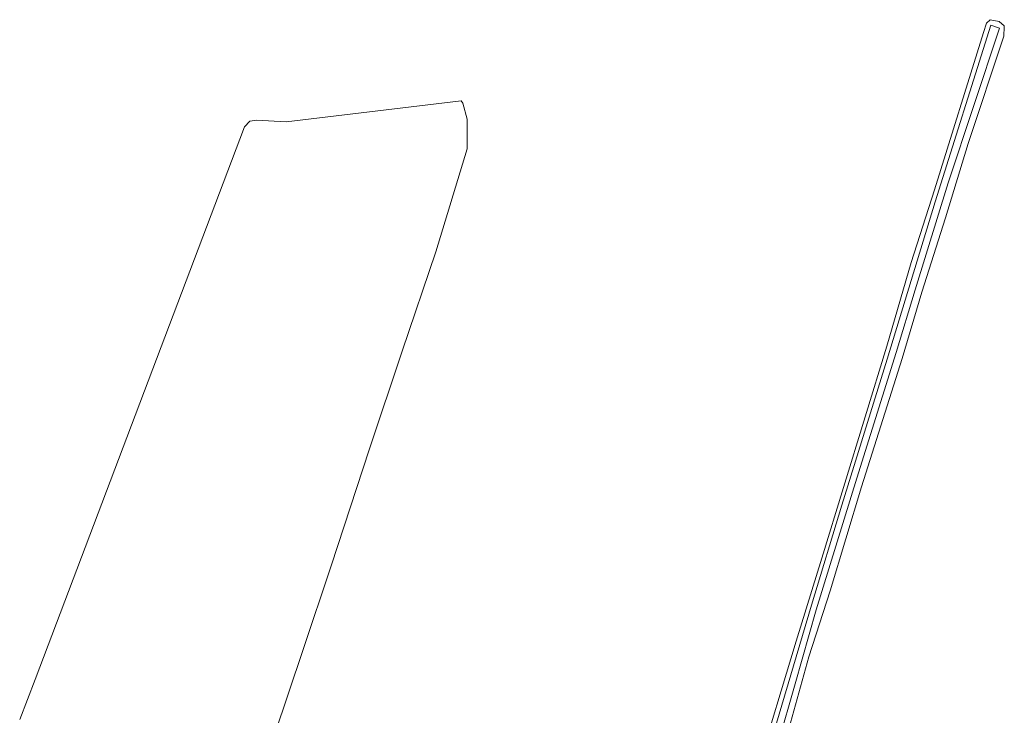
# Model space of a CAD drawing. Header units: metres. Extents: x 168032 to 180145, y 382923 to 399665.
# Tile 292 of 293: x 169736 to 169964, y 398176 to 398337. Entities that reach past the tile are written whole.
import ezdxf

# ---------------------------------------------------------------- set-up
doc = ezdxf.new("R2010")
doc.units = ezdxf.units.M
doc.layers.add('B-WE-GR-BOUWLAND-GV', color=8, linetype='Continuous', lineweight=18)
doc.layers.add('B-WE-OG-WATER_SLOOT-GV', color=8, linetype='Continuous', lineweight=18)

msp = doc.modelspace()

# ---------------------------------------------------------------- linework, layer by layer
at = {"layer": 'B-WE-GR-BOUWLAND-GV', "flags": 128}
msp.add_lwpolyline([(169782.011, 398131.512), (169801.854, 398190.646), (169808.363, 398210.252), (169817.293, 398237.398), (169824.873, 398260.06), (169832.612, 398283.118), (169839.875, 398306.97), (169839.875, 398313.836), (169838.922, 398317.567), (169838.526, 398318.122), (169797.965, 398313.201), (169791.083, 398313.595), (169789.571, 398313.383), (169788.297, 398312.06), (169739.792, 398183.952), (169736.22, 398174.626)], dxfattribs=at)
at = {"layer": 'B-WE-OG-WATER_SLOOT-GV', "flags": 128}
for points in [[(169914.431, 398172.479), (169919.062, 398189.173), (169923.975, 398204.514), (169931.242, 398228.565), (169940.689, 398258.343), (169945.227, 398273.714), (169950.708, 398290.961), (169956, 398308.241), (169964.214, 398333.075), (169964.334, 398335.241), (169964.346, 398335.454), (169963.126, 398336.509), (169961.065, 398336.914), (169960.215, 398336.135), (169959.529, 398333.931), (169948.171, 398297.441), (169942.79, 398280.622), (169937.132, 398261.204), (169922.044, 398212.046), (169916.155, 398192.786), (169906.942, 398162.331)], [(169910.746, 398170.902), (169919.692, 398201.161), (169926.695, 398224.354), (169937.199, 398258.198), (169948.326, 398294.65), (169961.225, 398335.645), (169963.266, 398334.983), (169951.31, 398299.078), (169943.692, 398274.28), (169939.283, 398259.715), (169930.214, 398230.641), (169920.77, 398200.041), (169915.899, 398182.88), (169908.032, 398155.388)], [(169908.032, 398155.388), (169915.899, 398182.88), (169920.77, 398200.041), (169930.214, 398230.641), (169939.283, 398259.715), (169943.692, 398274.28), (169951.31, 398299.078), (169963.266, 398334.983), (169961.225, 398335.645), (169948.326, 398294.65), (169937.199, 398258.198), (169926.695, 398224.354), (169919.692, 398201.161), (169910.746, 398170.902)]]:
    msp.add_lwpolyline(points, dxfattribs=at)

doc.saveas('drawing.dxf')
